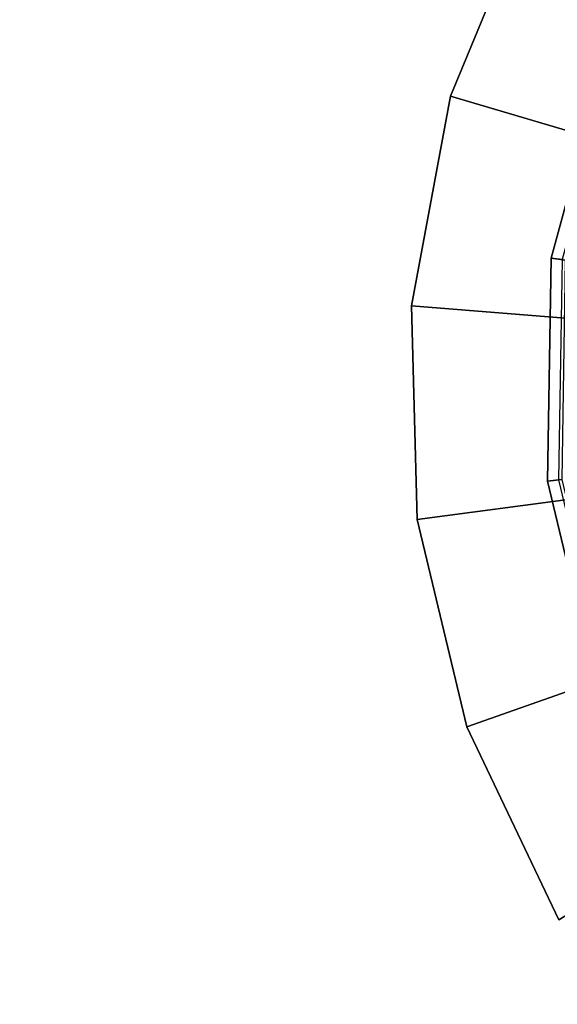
# Model space of a CAD drawing. Extents: x -43.1 to 43.1, y -41.3 to 41.3.
# Tile 643 of 656: x 25.511 to 26.249, y 31.412 to 32.763. Entities that reach past the tile are written whole.
import ezdxf

# ---------------------------------------------------------------- set-up
doc = ezdxf.new("R2010")
doc.units = 0
doc.layers.add('LAMP', color=7, linetype='CONTINUOUS')
doc.layers.add('METAL_BASE', color=254, linetype='CONTINUOUS')

msp = doc.modelspace()

# ---------------------------------------------------------------- linework, layer by layer
at = {"layer": 'LAMP'}
for points in [[(26.2401, 32.4359, 34.4527), (26.3208, 32.7309, 34.4527), (26.3349, 32.7251, 34.5706), (26.2552, 32.4337, 34.5706)], [(26.2599, 32.4331, 34.1969), (26.3393, 32.7232, 34.1969), (26.3208, 32.7309, 34.4527), (26.2401, 32.4359, 34.4527)], [(26.2352, 32.1301, 34.4527), (26.2401, 32.4359, 34.4527), (26.2552, 32.4337, 34.5706), (26.2504, 32.1317, 34.5706)], [(26.2552, 32.1323, 34.1969), (26.2599, 32.4331, 34.1969), (26.2401, 32.4359, 34.4527), (26.2352, 32.1301, 34.4527)], [(26.3254, 31.8397, 34.1969), (26.2552, 32.1323, 34.1969), (26.2352, 32.1301, 34.4527), (26.3067, 31.8327, 34.4527)], [(26.3067, 31.8327, 34.4527), (26.2352, 32.1301, 34.4527), (26.2504, 32.1317, 34.5706), (26.3209, 31.838, 34.5706)]]:
    msp.add_3dface(points, dxfattribs=at)
at = {"layer": 'METAL_BASE'}
for points in [[(26.2141, 32.9286, 30.5563), (26.102, 32.6581, 30.5563), (26.102, 32.6581, 29.6693), (26.2141, 32.9286, 29.6693)], [(26.41, 32.8222, 29.6693), (26.2141, 32.9286, 29.6693), (26.102, 32.6581, 29.6693), (26.3158, 32.5948, 29.6693)], [(26.3158, 32.5948, 30.5563), (26.102, 32.6581, 30.5563), (26.2141, 32.9286, 30.5563), (26.41, 32.8222, 30.5563)], [(26.102, 32.6581, 30.5563), (26.0487, 32.3702, 30.5563), (26.0487, 32.3702, 29.6693), (26.102, 32.6581, 29.6693)], [(26.3158, 32.5948, 29.6693), (26.102, 32.6581, 29.6693), (26.0487, 32.3702, 29.6693), (26.271, 32.3527, 29.6693)], [(26.271, 32.3527, 30.5563), (26.0487, 32.3702, 30.5563), (26.102, 32.6581, 30.5563), (26.3158, 32.5948, 30.5563)], [(26.0487, 32.3702, 30.5563), (26.0563, 32.0775, 30.5563), (26.0563, 32.0775, 29.6693), (26.0487, 32.3702, 29.6693)], [(26.271, 32.3527, 29.6693), (26.0487, 32.3702, 29.6693), (26.0563, 32.0775, 29.6693), (26.2774, 32.1066, 29.6693)], [(26.2774, 32.1066, 30.5563), (26.0563, 32.0775, 30.5563), (26.0487, 32.3702, 30.5563), (26.271, 32.3527, 30.5563)], [(26.2774, 32.1066, 29.6693), (26.0563, 32.0775, 29.6693), (26.1247, 31.7928, 29.6693), (26.3349, 31.8672, 29.6693)], [(26.3349, 31.8672, 30.5563), (26.1247, 31.7928, 30.5563), (26.0563, 32.0775, 30.5563), (26.2774, 32.1066, 30.5563)], [(26.0563, 32.0775, 30.5563), (26.1247, 31.7928, 30.5563), (26.1247, 31.7928, 29.6693), (26.0563, 32.0775, 29.6693)], [(27.0036, 32.0474, 30.106), (27.0311, 32.0239, 30.241), (0.867, 1.3896, 30.241), (0.8395, 1.4131, 30.106)], [(27.0311, 32.0239, 29.9709), (27.0036, 32.0474, 30.106), (0.8395, 1.4131, 30.106), (0.867, 1.3896, 29.9709)], [(27.0311, 32.0239, 30.241), (27.1063, 31.9597, 30.3399), (0.9422, 1.3254, 30.3399), (0.867, 1.3896, 30.241)], [(27.1063, 31.9597, 29.872), (27.0311, 32.0239, 29.9709), (0.867, 1.3896, 29.9709), (0.9422, 1.3254, 29.872)], [(27.1063, 31.9597, 30.3399), (27.209, 31.8719, 30.3761), (1.0449, 1.2377, 30.3761), (0.9422, 1.3254, 30.3399)], [(27.209, 31.8719, 29.8358), (27.1063, 31.9597, 29.872), (0.9422, 1.3254, 29.872), (1.0449, 1.2377, 29.8358)], [(27.209, 31.8719, 30.3761), (27.3117, 31.7842, 30.3399), (1.1476, 1.15, 30.3399), (1.0449, 1.2377, 30.3761)], [(27.3117, 31.7842, 29.872), (27.209, 31.8719, 29.8358), (1.0449, 1.2377, 29.8358), (1.1476, 1.15, 29.872)], [(26.3349, 31.8672, 29.6693), (26.1247, 31.7928, 29.6693), (26.2508, 31.5285, 29.6693), (26.4409, 31.645, 29.6693)], [(26.4409, 31.645, 30.5563), (26.2508, 31.5285, 30.5563), (26.1247, 31.7928, 30.5563), (26.3349, 31.8672, 30.5563)], [(26.1247, 31.7928, 30.5563), (26.2508, 31.5285, 30.5563), (26.2508, 31.5285, 29.6693), (26.1247, 31.7928, 29.6693)], [(27.3117, 31.7842, 30.3399), (27.3869, 31.72, 30.241), (1.2228, 1.0858, 30.241), (1.1476, 1.15, 30.3399)], [(27.3869, 31.72, 29.9709), (27.3117, 31.7842, 29.872), (1.1476, 1.15, 29.872), (1.2228, 1.0858, 29.9709)], [(27.3869, 31.72, 30.241), (27.4144, 31.6965, 30.106), (1.2503, 1.0623, 30.106), (1.2228, 1.0858, 30.241)], [(27.4144, 31.6965, 30.106), (27.3869, 31.72, 29.9709), (1.2228, 1.0858, 29.9709), (1.2503, 1.0623, 30.106)]]:
    msp.add_3dface(points, dxfattribs=at)

doc.saveas('drawing.dxf')
